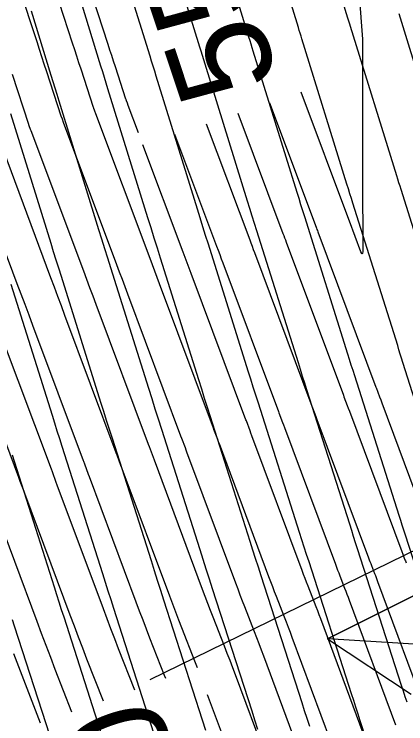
# Model space of a CAD drawing. Extents: x 954385 to 988206, y 1868364 to 1924553.
# Drawn here: x 957799 to 957822.39, y 1919566.29 to 1919608.65 of the extents above; entities that cross this region are included whole.
import ezdxf

# ---------------------------------------------------------------- set-up
doc = ezdxf.new("R2010")
doc.units = 0
doc.layers.add('1', color=7, linetype='Continuous')
doc.layers.add('Slopes', color=7, linetype='Continuous')

msp = doc.modelspace()

# ---------------------------------------------------------------- linework, layer by layer
for points in [[(957806.427, 1919601.576), (957805.818, 1919603.202), (957805.766, 1919603.339), (957805.715, 1919603.474), (957805.706, 1919603.5), (957805.696, 1919603.527), (957805.687, 1919603.553), (957805.678, 1919603.58), (957805.046, 1919605.519), (957804.938, 1919605.851), (957804.83, 1919606.183), (957804.722, 1919606.515), (957804.614, 1919606.847), (957803.088, 1919611.555), (957802.962, 1919611.946), (957802.836, 1919612.337), (957802.71, 1919612.728), (957802.585, 1919613.12), (957802.159, 1919614.45)], [(957819.411, 1919612.389), (957819.808, 1919607.169), (957819.808, 1919607.157), (957819.809, 1919606.869), (957819.809, 1919606.758), (957819.816, 1919596.79), (957819.817, 1919596.648), (957819.817, 1919596.507), (957819.817, 1919596.366), (957819.817, 1919596.225), (957819.817, 1919594.479), (957819.811, 1919594.365), (957819.791, 1919594.324), (957819.758, 1919594.356), (957819.712, 1919594.46), (957819.029, 1919596.286), (957818.99, 1919596.39), (957816.141, 1919603.989)], [(957817.922, 1919565.229), (957815.614, 1919571.436), (957815.5, 1919571.74), (957815.384, 1919572.044), (957815.268, 1919572.348), (957815.15, 1919572.651), (957814.671, 1919573.881), (957814.557, 1919574.175), (957814.444, 1919574.47), (957814.332, 1919574.765), (957814.221, 1919575.06), (957811.259, 1919582.996), (957811.209, 1919583.13), (957811.159, 1919583.264), (957810.936, 1919583.862), (957810.904, 1919583.946), (957807.684, 1919592.557), (957807.543, 1919592.933), (957807.402, 1919593.309), (957807.262, 1919593.684), (957807.121, 1919594.06), (957803.882, 1919602.699), (957803.822, 1919602.86), (957803.777, 1919602.979), (957803.768, 1919603.003), (957803.759, 1919603.028), (957803.751, 1919603.052), (957803.743, 1919603.077), (957802.997, 1919605.366), (957802.87, 1919605.755), (957802.743, 1919606.145), (957802.616, 1919606.535), (957802.49, 1919606.925), (957801.196, 1919610.915)], [(957815.993, 1919564.735), (957813.915, 1919570.321), (957813.778, 1919570.687), (957813.639, 1919571.053), (957813.499, 1919571.418), (957813.358, 1919571.783), (957812.781, 1919573.263), (957812.644, 1919573.617), (957812.508, 1919573.971), (957812.373, 1919574.326), (957812.24, 1919574.681), (957809.319, 1919582.508), (957809.272, 1919582.631), (957809.226, 1919582.754), (957809.013, 1919583.324), (957808.964, 1919583.457), (957805.793, 1919591.935), (957805.629, 1919592.372), (957805.466, 1919592.81), (957805.302, 1919593.247), (957805.138, 1919593.684), (957801.947, 1919602.196), (957801.878, 1919602.381), (957801.839, 1919602.484), (957801.831, 1919602.506), (957801.823, 1919602.529), (957801.815, 1919602.551), (957801.807, 1919602.574), (957800.947, 1919605.212), (957800.801, 1919605.66), (957800.656, 1919606.107), (957800.511, 1919606.554), (957800.365, 1919607.002), (957799.304, 1919610.275)], [(957814.063, 1919564.241), (957812.216, 1919569.206), (957812.056, 1919569.634), (957811.894, 1919570.062), (957811.73, 1919570.489), (957811.565, 1919570.915), (957810.891, 1919572.644), (957810.73, 1919573.058), (957810.571, 1919573.472), (957810.414, 1919573.887), (957810.258, 1919574.302), (957807.378, 1919582.019), (957807.315, 1919582.189), (957807.081, 1919582.815), (957807.023, 1919582.968), (957803.902, 1919591.314), (957803.715, 1919591.812), (957803.529, 1919592.311), (957803.342, 1919592.809), (957803.155, 1919593.307), (957800.012, 1919601.693), (957799.986, 1919601.762), (957799.901, 1919601.989), (957799.893, 1919602.009), (957799.886, 1919602.03), (957799.879, 1919602.05), (957799.872, 1919602.071), (957798.898, 1919605.059)], [(957814.252, 1919603.363), (957817.034, 1919595.943), (957817.06, 1919595.873), (957817.086, 1919595.804), (957817.112, 1919595.734), (957817.138, 1919595.664), (957820.607, 1919586.39), (957820.619, 1919586.358), (957820.824, 1919585.81), (957820.893, 1919585.625), (957820.962, 1919585.441), (957823.313, 1919579.142)], [(957812.363, 1919602.737), (957815.051, 1919595.566), (957815.1, 1919595.436), (957815.149, 1919595.305), (957815.198, 1919595.174), (957815.247, 1919595.043), (957818.667, 1919585.901), (957818.701, 1919585.808), (957818.891, 1919585.3), (957818.956, 1919585.126), (957819.021, 1919584.952), (957822.147, 1919576.576), (957822.168, 1919576.521), (957822.189, 1919576.465), (957822.21, 1919576.41), (957822.232, 1919576.355), (957822.322, 1919576.124), (957822.344, 1919576.067), (957822.366, 1919576.01), (957822.387, 1919575.953), (957822.409, 1919575.896)], [(957810.474, 1919602.111), (957813.069, 1919595.19), (957813.141, 1919594.998), (957813.213, 1919594.806), (957813.285, 1919594.613), (957813.356, 1919594.421), (957816.726, 1919585.413), (957816.784, 1919585.258), (957816.958, 1919584.791), (957817.019, 1919584.627), (957817.081, 1919584.463), (957820.166, 1919576.197), (957820.209, 1919576.082), (957820.253, 1919575.967), (957820.297, 1919575.851), (957820.342, 1919575.736), (957820.529, 1919575.256), (957820.575, 1919575.137), (957820.62, 1919575.018), (957820.665, 1919574.9), (957820.71, 1919574.781), (957823.712, 1919566.712)], [(957808.585, 1919601.485), (957811.086, 1919594.813), (957811.181, 1919594.56), (957811.276, 1919594.307), (957811.371, 1919594.053), (957811.466, 1919593.8), (957814.785, 1919584.924), (957814.812, 1919584.852), (957815.025, 1919584.282), (957815.083, 1919584.128), (957815.14, 1919583.974), (957818.184, 1919575.818), (957818.25, 1919575.643), (957818.317, 1919575.468), (957818.384, 1919575.293), (957818.451, 1919575.118), (957818.736, 1919574.387), (957818.806, 1919574.207), (957818.875, 1919574.027), (957818.943, 1919573.846), (957819.011, 1919573.666), (957821.782, 1919566.218)], [(957798.077, 1919601.19), (957801.173, 1919592.931), (957801.382, 1919592.371), (957801.592, 1919591.812), (957801.802, 1919591.252), (957802.011, 1919590.692), (957805.083, 1919582.48), (957805.131, 1919582.349), (957805.36, 1919581.736), (957805.418, 1919581.581), (957805.437, 1919581.53), (957808.276, 1919573.923), (957808.455, 1919573.448), (957808.635, 1919572.973), (957808.817, 1919572.499), (957809, 1919572.026), (957809.772, 1919570.047), (957809.929, 1919569.643)], [(957808.055, 1919568.983), (957807.979, 1919569.179), (957807.11, 1919571.408), (957806.903, 1919571.941), (957806.699, 1919572.475), (957806.496, 1919573.009), (957806.295, 1919573.544), (957803.497, 1919581.041), (957803.445, 1919581.18), (957803.215, 1919581.797), (957803.16, 1919581.942), (957803.142, 1919581.991), (957800.12, 1919590.07), (957799.888, 1919590.691), (957799.655, 1919591.312), (957799.423, 1919591.933), (957799.19, 1919592.554), (957796.141, 1919600.687)], [(957819.852, 1919565.724), (957817.312, 1919572.551), (957817.222, 1919572.793), (957817.13, 1919573.036), (957817.037, 1919573.278), (957816.943, 1919573.519), (957816.561, 1919574.5), (957816.47, 1919574.734), (957816.38, 1919574.969), (957816.291, 1919575.204), (957816.203, 1919575.439), (957813.2, 1919583.485), (957813.146, 1919583.629), (957813.092, 1919583.773), (957812.871, 1919584.366), (957812.845, 1919584.435), (957809.575, 1919593.178), (957809.457, 1919593.493), (957809.339, 1919593.808), (957809.221, 1919594.122), (957809.103, 1919594.437), (957806.696, 1919600.858)], [(957798.229, 1919589.449), (957801.202, 1919581.502), (957801.262, 1919581.341), (957801.495, 1919580.718), (957801.556, 1919580.552), (957804.313, 1919573.165), (957804.537, 1919572.57), (957804.762, 1919571.976), (957804.99, 1919571.382), (957805.22, 1919570.789), (957806.181, 1919568.323)], [(957796.338, 1919588.827), (957799.261, 1919581.013), (957799.305, 1919580.896), (957799.349, 1919580.778), (957799.575, 1919580.172), (957799.616, 1919580.063), (957802.332, 1919572.786), (957802.578, 1919572.131), (957802.826, 1919571.477), (957803.077, 1919570.823), (957803.33, 1919570.171), (957804.307, 1919567.663)], [(957797.675, 1919579.575), (957800.35, 1919572.407), (957800.619, 1919571.692), (957800.89, 1919570.978), (957801.163, 1919570.265), (957801.439, 1919569.553), (957802.433, 1919567.003)], [(957798.953, 1919570.479), (957799.25, 1919569.706), (957799.549, 1919568.934), (957800.559, 1919566.343)], [(957810.536, 1919568.039), (957812.133, 1919563.746), (957812.151, 1919563.699), (957812.17, 1919563.651), (957812.19, 1919563.604), (957812.211, 1919563.557), (957812.294, 1919563.369), (957812.314, 1919563.322), (957812.333, 1919563.274), (957812.351, 1919563.226), (957812.368, 1919563.178), (957814.424, 1919556.999)]]:
    msp.add_lwpolyline(points)
at = {"layer": '1'}
for points in [[(957824.882, 1919589.371), (957822.113, 1919598.179), (957822.048, 1919598.386), (957821.983, 1919598.593), (957821.919, 1919598.8), (957821.854, 1919599.007), (957819.086, 1919607.926), (957819.048, 1919608.05), (957819.01, 1919608.174), (957818.971, 1919608.299), (957818.933, 1919608.423), (957817.51, 1919613.053)], [(957824.97, 1919579.238), (957822.225, 1919587.861), (957822.145, 1919588.112), (957822.066, 1919588.363), (957821.986, 1919588.614), (957821.907, 1919588.865), (957819.236, 1919597.363), (957819.146, 1919597.65), (957819.056, 1919597.936), (957818.967, 1919598.223), (957818.878, 1919598.509), (957816.186, 1919607.182), (957816.134, 1919607.35), (957816.082, 1919607.517), (957816.031, 1919607.685), (957815.979, 1919607.853), (957814.607, 1919612.319)], [(957825.097, 1919569.103), (957822.372, 1919577.554), (957822.278, 1919577.847), (957822.184, 1919578.141), (957822.09, 1919578.434), (957821.996, 1919578.727), (957819.346, 1919587.052), (957819.242, 1919587.379), (957819.138, 1919587.706), (957819.035, 1919588.033), (957818.932, 1919588.36), (957816.358, 1919596.547), (957816.244, 1919596.913), (957816.129, 1919597.279), (957816.015, 1919597.645), (957815.901, 1919598.012), (957813.286, 1919606.439), (957813.22, 1919606.65), (957813.155, 1919606.861), (957813.09, 1919607.072), (957813.025, 1919607.283), (957811.703, 1919611.585)], [(957808.8, 1919610.851), (957810.071, 1919606.712), (957810.15, 1919606.458), (957810.228, 1919606.204), (957810.307, 1919605.95), (957810.385, 1919605.695), (957812.924, 1919597.514), (957813.063, 1919597.068), (957813.202, 1919596.622), (957813.341, 1919596.177), (957813.481, 1919595.731), (957815.957, 1919587.854), (957816.084, 1919587.452), (957816.211, 1919587.049), (957816.339, 1919586.647), (957816.467, 1919586.244), (957819.023, 1919578.216), (957819.14, 1919577.85), (957819.257, 1919577.484), (957819.374, 1919577.118), (957819.492, 1919576.752), (957822.125, 1919568.586), (957822.231, 1919568.256), (957822.338, 1919567.926), (957822.445, 1919567.597)], [(957822.289, 1919558.451), (957819.67, 1919566.472), (957819.54, 1919566.871), (957819.411, 1919567.27), (957819.281, 1919567.669), (957819.152, 1919568.068), (957816.611, 1919575.95), (957816.47, 1919576.388), (957816.33, 1919576.827), (957816.189, 1919577.266), (957816.049, 1919577.705), (957813.588, 1919585.436), (957813.436, 1919585.914), (957813.284, 1919586.392), (957813.133, 1919586.87), (957812.983, 1919587.349), (957810.604, 1919594.915), (957810.439, 1919595.44), (957810.275, 1919595.966), (957810.111, 1919596.491), (957809.948, 1919597.016), (957807.485, 1919604.952), (957807.393, 1919605.249), (957807.301, 1919605.547), (957807.209, 1919605.844), (957807.118, 1919606.142), (957805.896, 1919610.117)], [(957802.986, 1919609.405), (957804.164, 1919605.572), (957804.269, 1919605.231), (957804.374, 1919604.89), (957804.479, 1919604.549), (957804.585, 1919604.208), (957806.971, 1919596.519), (957807.159, 1919595.914), (957807.348, 1919595.309), (957807.537, 1919594.704), (957807.727, 1919594.099), (957810.008, 1919586.843), (957810.182, 1919586.289), (957810.357, 1919585.735), (957810.533, 1919585.182), (957810.709, 1919584.628), (957813.076, 1919577.193), (957813.239, 1919576.682), (957813.402, 1919576.17), (957813.567, 1919575.659), (957813.731, 1919575.147), (957816.18, 1919567.551), (957816.332, 1919567.082), (957816.484, 1919566.613), (957816.636, 1919566.144)], [(957813.557, 1919565.956), (957813.382, 1919566.495), (957813.208, 1919567.034), (957810.851, 1919574.345), (957810.663, 1919574.929), (957810.475, 1919575.513), (957810.289, 1919576.098), (957810.102, 1919576.682), (957807.818, 1919583.856), (957807.624, 1919584.467), (957807.43, 1919585.079), (957807.237, 1919585.69), (957807.044, 1919586.302), (957804.776, 1919593.518), (957804.598, 1919594.085), (957804.421, 1919594.652), (957804.244, 1919595.219), (957804.067, 1919595.787), (957801.684, 1919603.465), (957801.565, 1919603.849), (957801.447, 1919604.233), (957801.328, 1919604.617), (957801.21, 1919605.002), (957800.032, 1919608.834)], [(957824.831, 1919599.505), (957821.987, 1919608.669)], [(957798.784, 1919602.721), (957801.187, 1919594.978), (957801.34, 1919594.487), (957801.493, 1919593.995), (957801.647, 1919593.503), (957801.801, 1919593.012), (957804.163, 1919585.499), (957804.333, 1919584.96), (957804.503, 1919584.422), (957804.673, 1919583.883), (957804.845, 1919583.345), (957807.174, 1919576.029), (957807.361, 1919575.443), (957807.548, 1919574.856), (957807.736, 1919574.27), (957807.925, 1919573.684), (957810.236, 1919566.516), (957810.432, 1919565.908)], [(957807.348, 1919565.736), (957804.953, 1919573.167), (957804.787, 1919573.683), (957804.621, 1919574.199), (957804.456, 1919574.716), (957804.291, 1919575.233), (957801.871, 1919582.833), (957801.723, 1919583.299), (957801.575, 1919583.765), (957801.428, 1919584.231), (957801.282, 1919584.696), (957798.826, 1919592.507)], [(957804.466, 1919564.941), (957801.981, 1919572.649), (957801.837, 1919573.096), (957801.694, 1919573.542), (957801.551, 1919573.989), (957801.408, 1919574.436), (957798.897, 1919582.322)], [(957798.887, 1919572.509), (957799.008, 1919572.132), (957801.583, 1919564.147)]]:
    msp.add_lwpolyline(points, dxfattribs=at)
at = {"layer": 'Slopes'}
for points in [[(957807.131, 1919568.928), (957851.843, 1919590.789), (957848.493, 1919585.812), (957851.843, 1919590.789), (957845.857, 1919591.202)], [(957857.131, 1919568.928), (957817.716, 1919571.367), (957823.088, 1919574.04), (957817.716, 1919571.367), (957822.717, 1919568.052)]]:
    msp.add_lwpolyline(points, dxfattribs=at)

# ---------------------------------------------------------------- texts
for s, rotation, p in [('550', 108.3397, (957814.874, 1919604.698)), ('560', 109.4024, (957811.764, 1919555.522))]:
    msp.add_text(s, height=6, rotation=rotation).set_placement(p)

doc.saveas('drawing.dxf')
